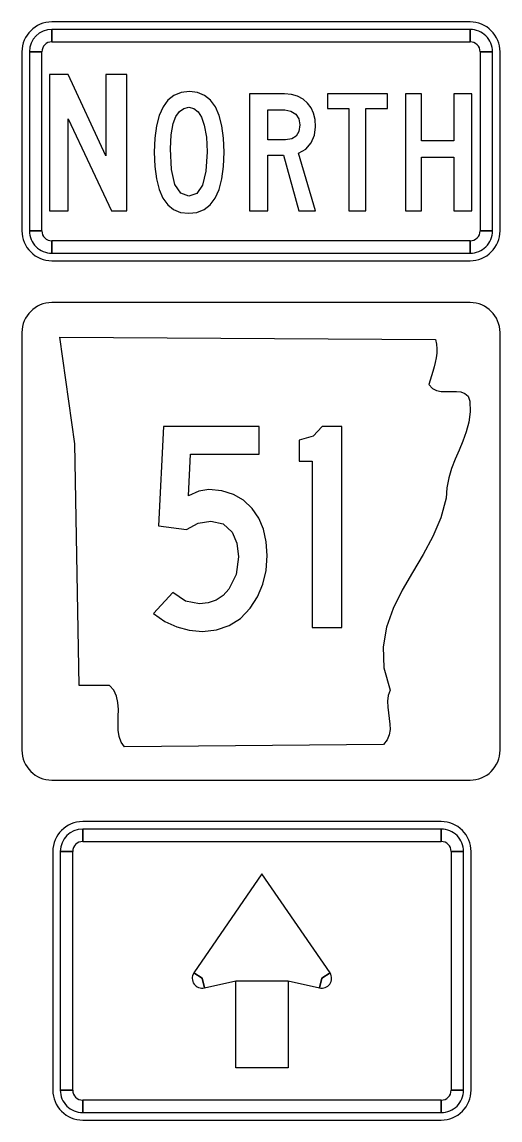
# Model space of a CAD drawing. Extents: x 1001568 to 1002149, y 1840825 to 1841423.
# Drawn here: x 1002005.381 to 1002007.381, y 1841301.388 to 1841305.987 of the extents above; entities that cross this region are included whole.
import ezdxf

# ---------------------------------------------------------------- set-up
doc = ezdxf.new("R2010")
doc.units = 0
doc.layers.add('SIGNS', color=7, linetype='Continuous')

msp = doc.modelspace()

# ---------------------------------------------------------------- linework, layer by layer
at = {"layer": 'SIGNS'}
for p, q in [((1002007.2558, 1841305.9874), (1002005.5058, 1841305.9874)), ((1002005.5058, 1841305.9041), (1002005.5058, 1841305.9561)), ((1002007.2558, 1841305.9561), (1002007.2558, 1841305.9041)), ((1002005.3808, 1841305.8624), (1002005.3808, 1841305.1124)), ((1002005.4121, 1841305.8624), (1002005.4642, 1841305.8624)), ((1002007.2975, 1841305.8624), (1002007.3496, 1841305.8624)), ((1002007.3808, 1841305.1124), (1002007.3808, 1841305.8624)), ((1002005.4642, 1841305.1124), (1002005.4121, 1841305.1124)), ((1002007.3496, 1841305.1124), (1002007.2975, 1841305.1124)), ((1002005.5058, 1841305.0186), (1002005.5058, 1841305.0707)), ((1002007.2558, 1841305.0707), (1002007.2558, 1841305.0186)), ((1002005.5058, 1841304.9874), (1002007.2558, 1841304.9874)), ((1002007.2558, 1841304.8118), (1002005.5058, 1841304.8118)), ((1002005.3808, 1841304.6868), (1002005.3808, 1841302.9368)), ((1002007.3808, 1841302.9368), (1002007.3808, 1841304.6868)), ((1002005.3808, 1841302.9368), (1002005.3808, 1841302.9368)), ((1002005.5058, 1841302.8118), (1002007.2558, 1841302.8118)), ((1002007.1348, 1841302.638), (1002005.6348, 1841302.638)), ((1002005.6348, 1841302.5547), (1002005.6348, 1841302.6068)), ((1002007.1348, 1841302.6068), (1002007.1348, 1841302.5547)), ((1002005.5098, 1841302.513), (1002005.5098, 1841301.513)), ((1002005.541, 1841302.513), (1002005.5931, 1841302.513)), ((1002007.1764, 1841302.513), (1002007.2285, 1841302.513)), ((1002007.2598, 1841301.513), (1002007.2598, 1841302.513)), ((1002006.1348, 1841301.9818), (1002006.0995, 1841302.004)), ((1002006.67, 1841302.004), (1002006.6348, 1841301.9818)), ((1002006.1441, 1841301.9412), (1002006.1348, 1841301.9818)), ((1002006.6348, 1841301.9818), (1002006.6254, 1841301.9412)), ((1002005.5931, 1841301.513), (1002005.541, 1841301.513)), ((1002007.2285, 1841301.513), (1002007.1764, 1841301.513)), ((1002005.6348, 1841301.4193), (1002005.6348, 1841301.4714)), ((1002007.1348, 1841301.4714), (1002007.1348, 1841301.4193)), ((1002005.6348, 1841301.388), (1002007.1348, 1841301.388))]:
    msp.add_line(p, q, dxfattribs=at)
for points in [[(1002007.2558, 1841305.9561), (1002005.5058, 1841305.9561), (1002005.5058, 1841305.9041), (1002007.2558, 1841305.9041), (1002007.2558, 1841305.9561), (1002007.2558, 1841305.9561)], [(1002005.4121, 1841305.8624), (1002005.4121, 1841305.1124), (1002005.4642, 1841305.1124), (1002005.4642, 1841305.8624), (1002005.4121, 1841305.8624), (1002005.4121, 1841305.8624)], [(1002007.3496, 1841305.1124), (1002007.3496, 1841305.8624), (1002007.2975, 1841305.8624), (1002007.2975, 1841305.1124), (1002007.3496, 1841305.1124), (1002007.3496, 1841305.1124)], [(1002005.4962, 1841305.1957), (1002005.5746, 1841305.1957), (1002005.5746, 1841305.5822), (1002005.7552, 1841305.1957), (1002005.8192, 1841305.1957), (1002005.8192, 1841305.7678), (1002005.7317, 1841305.7678), (1002005.7317, 1841305.4265), (1002005.5746, 1841305.7678), (1002005.4962, 1841305.7678)], [(1002006.748, 1841305.1957), (1002006.8192, 1841305.1957), (1002006.8192, 1841305.6245), (1002006.9107, 1841305.6245), (1002006.9107, 1841305.6861), (1002006.6585, 1841305.6861), (1002006.6585, 1841305.6245), (1002006.748, 1841305.6245)], [(1002006.9855, 1841305.1957), (1002007.0528, 1841305.1957), (1002007.0528, 1841305.4208), (1002007.1874, 1841305.4208), (1002007.1874, 1841305.1957), (1002007.2624, 1841305.1957), (1002007.2624, 1841305.6861), (1002007.1874, 1841305.6861), (1002007.1874, 1841305.4894), (1002007.0528, 1841305.4894), (1002007.0528, 1841305.6861), (1002006.9855, 1841305.6861)], [(1002005.5058, 1841305.0186), (1002007.2558, 1841305.0186), (1002007.2558, 1841305.0707), (1002005.5058, 1841305.0707), (1002005.5058, 1841305.0186), (1002005.5058, 1841305.0186)], [(1002007.1108, 1841304.6574), (1002007.1154, 1841304.6383), (1002007.1171, 1841304.6188), (1002007.1164, 1841304.5997), (1002007.1141, 1841304.5806), (1002007.1101, 1841304.5616), (1002007.1054, 1841304.5428), (1002007.0997, 1841304.5237), (1002007.094, 1841304.5054), (1002007.0887, 1841304.487), (1002007.0837, 1841304.4687), (1002007.0977, 1841304.4525), (1002007.1151, 1841304.4433), (1002007.1348, 1841304.4393), (1002007.1562, 1841304.4389), (1002007.1776, 1841304.4397), (1002007.1983, 1841304.44), (1002007.2173, 1841304.4378), (1002007.234, 1841304.4316), (1002007.2471, 1841304.4195), (1002007.2551, 1841304.3993), (1002007.2558, 1841304.3538), (1002007.2501, 1841304.3112), (1002007.2394, 1841304.2708), (1002007.225, 1841304.2322), (1002007.2093, 1841304.1941), (1002007.1933, 1841304.1562), (1002007.1782, 1841304.1177), (1002007.1662, 1841304.0781), (1002007.1579, 1841304.0366), (1002007.1559, 1841303.9925), (1002007.1338, 1841303.9103), (1002007.1, 1841303.8321), (1002007.0593, 1841303.7565), (1002007.0152, 1841303.6816), (1002006.972, 1841303.607), (1002006.9343, 1841303.531), (1002006.9062, 1841303.4525), (1002006.8918, 1841303.3699), (1002006.8952, 1841303.2825), (1002006.9209, 1841303.1889), (1002006.9132, 1841303.1658), (1002006.9106, 1841303.1419), (1002006.9112, 1841303.118), (1002006.9143, 1841303.0938), (1002006.9176, 1841303.07), (1002006.9203, 1841303.0465), (1002006.9209, 1841303.0233), (1002006.9176, 1841303.0017), (1002006.9092, 1841302.9804), (1002006.8938, 1841302.9606), (1002005.8101, 1841302.9506), (1002005.7954, 1841302.9705), (1002005.7871, 1841302.9943), (1002005.7834, 1841303.0208), (1002005.7831, 1841303.049), (1002005.7837, 1841303.0788), (1002005.7841, 1841303.1081), (1002005.7821, 1841303.1371), (1002005.7764, 1841303.1639), (1002005.7654, 1841303.1882), (1002005.747, 1841303.2087), (1002005.6207, 1841303.2087), (1002005.6026, 1841304.2205), (1002005.5391, 1841304.6673), (1002007.1108, 1841304.6574), (1002007.1108, 1841304.6574)], [(1002005.9311, 1841303.5095), (1002005.9788, 1841303.4765), (1002006.0288, 1841303.4533), (1002006.0809, 1841303.4394), (1002006.1356, 1841303.4348), (1002006.1949, 1841303.4408), (1002006.2481, 1841303.4589), (1002006.295, 1841303.4894), (1002006.336, 1841303.5325), (1002006.3667, 1841303.58), (1002006.3886, 1841303.6326), (1002006.4018, 1841303.6901), (1002006.4064, 1841303.753), (1002006.4025, 1841303.8105), (1002006.3909, 1841303.8626), (1002006.3716, 1841303.9087), (1002006.3445, 1841303.9493), (1002006.3079, 1841303.9839), (1002006.2656, 1841304.0088), (1002006.2165, 1841304.0238), (1002006.1619, 1841304.0289), (1002006.1207, 1841304.0222), (1002006.0771, 1841304.0021), (1002006.0863, 1841304.1775), (1002006.3734, 1841304.1775), (1002006.3734, 1841304.2931), (1002005.9726, 1841304.2931), (1002005.9522, 1841303.8771), (1002006.0686, 1841303.8621), (1002006.1175, 1841303.8881), (1002006.1704, 1841303.8969), (1002006.2225, 1841303.8851), (1002006.2604, 1841303.8503), (1002006.28, 1841303.8043), (1002006.2867, 1841303.7473), (1002006.2767, 1841303.6726), (1002006.2467, 1841303.6114), (1002006.2223, 1841303.5844), (1002006.1936, 1841303.5655), (1002006.1604, 1841303.5539), (1002006.123, 1841303.5503), (1002006.0656, 1841303.5619), (1002006.0118, 1841303.5972)], [(1002006.5956, 1841303.4513), (1002006.7187, 1841303.4513), (1002006.7187, 1841304.2931), (1002006.6372, 1841304.2931), (1002006.599, 1841304.2518), (1002006.5405, 1841304.2363), (1002006.5405, 1841304.1482), (1002006.5956, 1841304.1482)], [(1002007.1348, 1841302.6068), (1002005.6348, 1841302.6068), (1002005.6348, 1841302.5547), (1002007.1348, 1841302.5547), (1002007.1348, 1841302.6068), (1002007.1348, 1841302.6068)], [(1002005.541, 1841302.513), (1002005.541, 1841301.513), (1002005.5931, 1841301.513), (1002005.5931, 1841302.513), (1002005.541, 1841302.513), (1002005.541, 1841302.513)], [(1002007.2285, 1841301.513), (1002007.2285, 1841302.513), (1002007.1764, 1841302.513), (1002007.1764, 1841301.513), (1002007.2285, 1841301.513), (1002007.2285, 1841301.513)], [(1002006.3848, 1841302.4193), (1002006.0995, 1841302.004), (1002006.1348, 1841301.9818), (1002006.1441, 1841301.9412), (1002006.2754, 1841301.9714), (1002006.4941, 1841301.9714), (1002006.6254, 1841301.9412), (1002006.6348, 1841301.9818), (1002006.67, 1841302.004), (1002006.3848, 1841302.4193), (1002006.3848, 1841302.4193)], [(1002006.4941, 1841301.6068), (1002006.2754, 1841301.6068), (1002006.2754, 1841301.9714), (1002006.4941, 1841301.9714), (1002006.4941, 1841301.6068), (1002006.4941, 1841301.6068)], [(1002005.6348, 1841301.4193), (1002007.1348, 1841301.4193), (1002007.1348, 1841301.4714), (1002005.6348, 1841301.4714), (1002005.6348, 1841301.4193), (1002005.6348, 1841301.4193)]]:
    msp.add_lwpolyline(points, close=True, dxfattribs=at)
for points in [[(1002006.2261, 1841305.4416), (1002006.2236, 1841305.501), (1002006.2169, 1841305.5527), (1002006.2056, 1841305.5962), (1002006.1899, 1841305.6321), (1002006.1693, 1841305.6598), (1002006.1445, 1841305.6798), (1002006.1151, 1841305.6916), (1002006.0812, 1841305.6957), (1002006.0467, 1841305.6916), (1002006.0168, 1841305.6798), (1002005.9915, 1841305.6598), (1002005.971, 1841305.6321), (1002005.9549, 1841305.5962), (1002005.9435, 1841305.5527), (1002005.9365, 1841305.501), (1002005.9343, 1841305.4416), (1002005.9364, 1841305.3815), (1002005.9432, 1841305.3297), (1002005.9544, 1841305.2857), (1002005.9702, 1841305.2499), (1002005.9904, 1841305.2218), (1002006.0151, 1841305.202), (1002006.0444, 1841305.19), (1002006.0783, 1841305.1861), (1002006.1128, 1841305.19), (1002006.1428, 1841305.202), (1002006.1682, 1841305.2218), (1002006.1891, 1841305.2499), (1002006.2052, 1841305.2857), (1002006.2167, 1841305.3297), (1002006.2236, 1841305.3815), (1002006.2261, 1841305.4416)], [(1002006.3322, 1841305.1957), (1002006.4091, 1841305.1957), (1002006.4091, 1841305.4292), (1002006.4746, 1841305.4292), (1002006.5387, 1841305.1957), (1002006.609, 1841305.1957), (1002006.5378, 1841305.4374), (1002006.5682, 1841305.4546), (1002006.5913, 1841305.4816), (1002006.6045, 1841305.513), (1002006.609, 1841305.5487), (1002006.6069, 1841305.5782), (1002006.6006, 1841305.6047), (1002006.5902, 1841305.6278), (1002006.5758, 1841305.6477), (1002006.5568, 1841305.6645), (1002006.5342, 1841305.6764), (1002006.5082, 1841305.6837), (1002006.4789, 1841305.6861), (1002006.3322, 1841305.6861), (1002006.3322, 1841305.1957)], [(1002006.1555, 1841305.4439), (1002006.1506, 1841305.3622), (1002006.1362, 1841305.304), (1002006.1123, 1841305.269), (1002006.079, 1841305.2574), (1002006.0451, 1841305.2698), (1002006.0208, 1841305.307), (1002006.0064, 1841305.3691), (1002006.0016, 1841305.4562), (1002006.0046, 1841305.5141), (1002006.0139, 1841305.5621), (1002006.025, 1841305.5916), (1002006.0396, 1841305.6129), (1002006.0575, 1841305.6255), (1002006.079, 1841305.6299), (1002006.1, 1841305.6252), (1002006.1179, 1841305.6112), (1002006.1325, 1841305.588), (1002006.1437, 1841305.5556), (1002006.1525, 1841305.5047), (1002006.1555, 1841305.4439)], [(1002006.4091, 1841305.4938), (1002006.4091, 1841305.6188), (1002006.481, 1841305.6188), (1002006.5062, 1841305.6144), (1002006.5264, 1841305.6018), (1002006.5393, 1841305.5818), (1002006.5437, 1841305.5559), (1002006.5397, 1841305.5286), (1002006.5285, 1841305.5093), (1002006.5097, 1841305.4975), (1002006.4834, 1841305.4938), (1002006.4091, 1841305.4938)], [(1002005.5058, 1841304.8118), (1002005.5058, 1841304.8118)], [(1002007.2558, 1841304.8118), (1002007.2558, 1841304.8118)], [(1002005.3808, 1841304.6868), (1002005.3808, 1841304.6868)], [(1002005.5058, 1841302.8118), (1002005.5058, 1841302.8118)], [(1002007.2558, 1841302.8118), (1002007.2558, 1841302.8118)]]:
    msp.add_lwpolyline(points, dxfattribs=at)
for centre, radius, start, end in [((1002005.5058, 1841305.8624), 0.125, 90.0002, 179.9998), ((1002005.5058, 1841305.8624), 0.0937, 90.0002, 179.9998), ((1002007.2558, 1841305.8624), 0.125, 360, 90.0002), ((1002007.2558, 1841305.8624), 0.0937, 360, 90.0002), ((1002005.5058, 1841305.8624), 0.0417, 90.0002, 179.9998), ((1002007.2558, 1841305.8624), 0.0417, 360, 90.0002), ((1002005.5058, 1841305.1124), 0.125, 179.9998, 270.0001), ((1002005.5058, 1841305.1124), 0.0937, 179.9998, 270.0001), ((1002005.5058, 1841305.1124), 0.0417, 179.9998, 270.0001), ((1002007.2558, 1841305.1124), 0.125, 270.0001, 0.0003), ((1002007.2558, 1841305.1124), 0.0937, 270.0001, 0.0003), ((1002007.2558, 1841305.1124), 0.0417, 270.0001, 0.0003), ((1002005.5058, 1841304.6868), 0.125, 90.0002, 179.9998), ((1002007.2558, 1841304.6868), 0.125, 360, 90), ((1002005.5058, 1841302.9368), 0.125, 180, 270), ((1002007.2558, 1841302.9368), 0.125, 270.0001, 0.0003), ((1002005.6348, 1841302.513), 0.125, 90.0002, 179.9998), ((1002007.1348, 1841302.513), 0.125, 360, 90.0002), ((1002005.6348, 1841302.513), 0.0937, 90.0002, 179.9998), ((1002007.1348, 1841302.513), 0.0937, 360, 90.0002), ((1002005.6348, 1841302.513), 0.0417, 90.0002, 179.9998), ((1002007.1348, 1841302.513), 0.0417, 360, 90.0002), ((1002006.1348, 1841301.9818), 0.0417, 147.7246, 282.9506), ((1002006.6348, 1841301.9818), 0.0417, 257.0495, 32.2756), ((1002005.6348, 1841301.513), 0.125, 179.9998, 270.0001), ((1002005.6348, 1841301.513), 0.0937, 179.9998, 270.0001), ((1002005.6348, 1841301.513), 0.0417, 179.9998, 270.0001), ((1002007.1348, 1841301.513), 0.0937, 270.0001, 0.0003), ((1002007.1348, 1841301.513), 0.0417, 270.0001, 0.0003), ((1002007.1348, 1841301.513), 0.125, 270.0001, 0.0003)]:
    msp.add_arc(centre, radius, start, end, dxfattribs=at)

doc.saveas('drawing.dxf')
